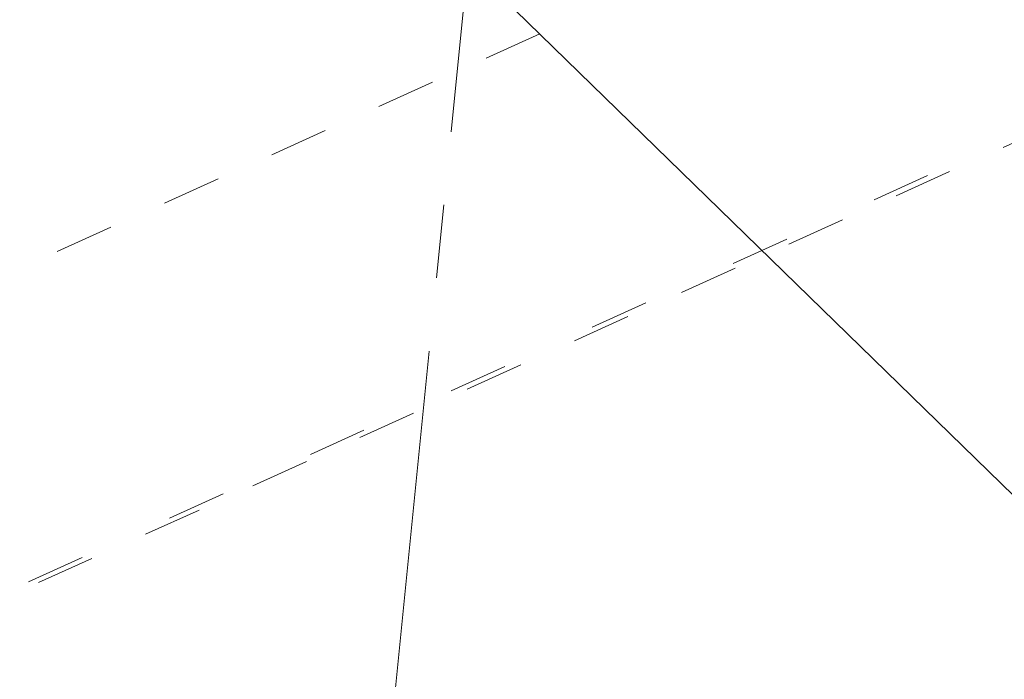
# Model space of a CAD drawing. Extents: x 1620708 to 2082925, y 607056 to 634194.
# Tile 239 of 656: x 1620943.49 to 1620945.17, y 607325.55 to 607326.68. Entities that reach past the tile are written whole.
import ezdxf

# ---------------------------------------------------------------- set-up
doc = ezdxf.new("R2010")
doc.units = 0
doc.header["$MEASUREMENT"] = 0
for name, pattern in [('bexisting', [0.125, 0.0625, -0.0625]), ('CENTER2', [1.125, 0.75, -0.125, 0.125, -0.125]), ('DGN Style 1', [0.16325, 0.000271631, -0.162979])]:
    doc.linetypes.add(name, pattern=pattern)
for name, color, linetype, lineweight in [('BR_X_Gen_Approach_Slab', 6, 'bexisting', 13), ('BR_X_Sub_Object', 6, 'bexisting', 13), ('GE_X_Alignment', 1, 'CENTER2', 0), ('RD_X_Wall', 120, 'DGN Style 1', 0)]:
    doc.layers.add(name, color=color, linetype=linetype, lineweight=lineweight)
doc.layers.add('PROP TXT', color=3, linetype='Continuous')
doc.styles.add('ARIAL', font='arial.ttf')
doc.dimstyles.new('RWM', dxfattribs={"dimtxt": 0.125, "dimasz": 0.1875, "dimexe": 0.09375, "dimexo": 0.09375, "dimgap": 0.046875, "dimtad": 1, "dimdec": 1, "dimzin": 3, "dimdsep": 46, "dimlunit": 4, "dimtxsty": 'ARIAL', "dimcen": -0.09375, "dimclrd": 1, "dimclre": 1, "dimclrt": 256, "dimadec": 0, "dimazin": 0, "dimtfac": 1, "dimtdec": 1, "dimtmove": 1, "dimatfit": 3, "dimfxl": 1, "dimfrac": 2, "dimtzin": 3, "dimarcsym": 0})

msp = doc.modelspace()

# ---------------------------------------------------------------- linework, layer by layer
at = {"layer": 'BR_X_Gen_Approach_Slab', "flags": 128}
msp.add_lwpolyline([(1620925.2903, 607318.0446), (1620923.7937, 607303.1195), (1620961.6878, 607320.2086), (1620963.1844, 607335.1337)], close=True, dxfattribs=at)
at = {"layer": 'BR_X_Sub_Object'}
msp.add_line((1620980.0796, 607342.2045), (1620903.6207, 607307.7238), dxfattribs=at)
at = {"layer": 'GE_X_Alignment'}
msp.add_line((1620919.758, 607082.4597), (1620969.6438, 607579.9649), dxfattribs=at)
at = {"layer": 'RD_X_Wall', "flags": 128}
msp.add_lwpolyline([(1620905.8239, 607308.9587), (1620907.4386, 607309.5897), (1620907.5281, 607309.7535), (1620909.439, 607310.5217), (1620909.5819, 607310.5688), (1620911.7217, 607311.6092), (1620911.8993, 607311.6811), (1620917.3006, 607314.1004), (1620943.2565, 607325.607), (1620970.6465, 607337.9816)], dxfattribs=at)

# ---------------------------------------------------------------- leaders
at = {"layer": 'PROP TXT'}
msp.add_leader([(1620959.3292, 607312.0895), (1620939.8801, 607331.0323), (1620939.9991, 607332.2185)], dimstyle='RWM', override={"dimscale": 11.2, "dimdec": 2, "dimlunit": 2, "dimclrd": 2, "dimclre": 2, "dimclrt": 2, "dimtdec": 2}, dxfattribs=at)

doc.saveas('drawing.dxf')
